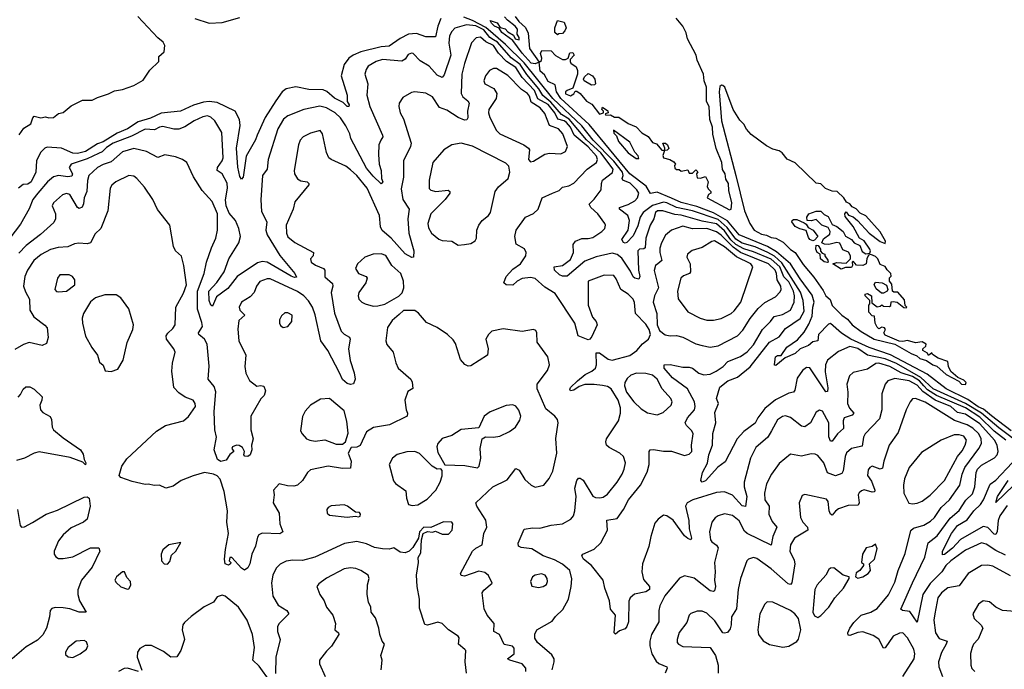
# Model space of a CAD drawing. Extents: x 1603745 to 1745082, y 385868 to 533966.
# Tile 509 of 646: x 1723374 to 1729507, y 476199 to 480245. Entities that reach past the tile are written whole.
import ezdxf

# ---------------------------------------------------------------- set-up
doc = ezdxf.new("R2010")
doc.units = 0

msp = doc.modelspace()

# ---------------------------------------------------------------- linework, layer by layer
at = {"layer": '0CON20XD'}
for points in [[(1727293.3, 476963.3), (1727254.1, 476855), (1727248.8, 476805), (1727258.9, 476758.9), (1727296.7, 476715), (1727296.7, 476695), (1727275, 476681.1), (1727204.1, 476665.9), (1727176.7, 476645), (1727167.7, 476622.3), (1727165.4, 476495), (1727155, 476466.2), (1727145, 476451.2), (1727111.1, 476438.9), (1727085, 476417.5), (1727077.5, 476425), (1727086.2, 476535), (1727055, 476572.5), (1727047.3, 476625), (1727018.1, 476705), (1727008, 476755), (1726935, 476845.6), (1726886, 476885), (1726876.2, 476905), (1726882.5, 476915), (1726953.3, 476946.7), (1726995, 476987.5), (1727035.4, 477065), (1727032.4, 477127.6), (1727095, 477137.5), (1727135.2, 477194.8), (1727165.8, 477255), (1727240.4, 477345), (1727283.6, 477426.4), (1727294.7, 477475), (1727294.4, 477555), (1727301.2, 477565), (1727321.7, 477568.3), (1727385, 477557.7), (1727435, 477557.5), (1727515, 477531.2), (1727545, 477538.8), (1727560, 477555), (1727559.4, 477595), (1727569.3, 477665), (1727560, 477685), (1727527.1, 477717.1), (1727518.5, 477735), (1727534.6, 477765), (1727577.1, 477815), (1727581.3, 477835), (1727577.4, 477865), (1727534.7, 477945), (1727440.8, 478015), (1727389.2, 478075), (1727389.2, 478095), (1727425, 478098.2), (1727505, 478080), (1727545, 478081.2), (1727565, 478074.6), (1727605, 478044), (1727635, 478033.5), (1727675, 478036.4), (1727712.7, 478055), (1727755.4, 478085), (1727785, 478115.4), (1727865, 478147.8), (1727905, 478175.9), (1727945, 478219.3), (1728001.1, 478315), (1728050.8, 478365), (1728073.1, 478396.9), (1728125, 478408.2), (1728175, 478435.5), (1728198.8, 478485), (1728200.9, 478525), (1728195.1, 478554.9), (1728165, 478613.1), (1728134.4, 478644.4), (1728109.6, 478705), (1728055, 478752.5), (1727945, 478799.1), (1727885, 478817.8), (1727835, 478844.5), (1727804.2, 478874.2), (1727765, 478930), (1727715, 478974.3), (1727625, 478989.8), (1727495, 479028), (1727455, 479031.2), (1727380, 479055), (1727346, 479054), (1727333.6, 479045), (1727324.4, 479005), (1727302.2, 478965), (1727275, 478884.4), (1727270.6, 478825), (1727262.4, 478817.6), (1727234.3, 478815.7), (1727224, 478805), (1727229.5, 478685), (1727237.8, 478645), (1727230.6, 478629.4), (1727205.8, 478635), (1727195, 478643.8), (1727179.6, 478679.6), (1727125, 478759.8), (1727095, 478782.6), (1727065, 478790), (1726965, 478768.7), (1726895, 478741.9), (1726785, 478647.5), (1726755, 478647.3), (1726735.6, 478655), (1726705.8, 478685), (1726704, 478705), (1726755, 478714.4), (1726805, 478752.2), (1726823.1, 478795), (1726821.4, 478845), (1726836.9, 478865), (1726875, 478882.9), (1726915, 478882.7), (1726945, 478888.5), (1727000.6, 478925), (1727018.6, 478945), (1727022.9, 478965), (1727018.9, 478975), (1726975.4, 479035), (1726932.3, 479075), (1726920.9, 479095), (1726953.1, 479126.9), (1726996.9, 479185), (1726997.5, 479225), (1727004.6, 479245), (1727066.8, 479293.2), (1727070.2, 479315), (1726994.6, 479415), (1726905, 479496.1), (1726795.8, 479625.8), (1726750.1, 479655), (1726682.2, 479732.2), (1726633.4, 479773.4), (1726608.9, 479815), (1726533.6, 479903.6), (1726490.8, 479965), (1726435, 480007.3), (1726349.4, 480105), (1726325, 480119.9), (1726303.6, 480133.6), (1726265, 480181.1), (1726215, 480207.5), (1726157.7, 480212.3), (1726085, 480193.1), (1726065, 480172.1), (1726052, 480145), (1726047.9, 480097.9), (1726060.2, 480025), (1726018.8, 479901.2), (1726005, 479885.6), (1725975, 479899.5), (1725925, 479954.6), (1725867.9, 479987.9), (1725825, 480034), (1725815, 480037.1), (1725795, 480028.8), (1725775, 479998.6), (1725755, 479987.3), (1725635, 479997.7), (1725594.8, 479985.2), (1725545, 479955.6), (1725531.8, 479935), (1725524.5, 479905), (1725543.1, 479845), (1725537.1, 479775), (1725554.2, 479705), (1725634.5, 479525), (1725635.4, 479515), (1725622.9, 479495), (1725610.9, 479465), (1725609.3, 479405), (1725612.5, 479345), (1725626.8, 479305), (1725626.9, 479255), (1725635.5, 479235), (1725625, 479223.5), (1725575, 479270.7), (1725535, 479321.2), (1725437.4, 479505), (1725431.2, 479535), (1725404.8, 479584.8), (1725372.8, 479632.8), (1725339.2, 479665), (1725285, 479695.9), (1725244, 479706), (1725144, 479686), (1725045, 479646.8), (1725018.2, 479625), (1724983.2, 479565), (1724921.8, 479375), (1724915.6, 479315), (1724886.2, 479275), (1724877.2, 479122.7), (1724880.8, 479050.8), (1724913.3, 478985), (1724908.4, 478935), (1724915.8, 478905), (1724995, 478776.4), (1725087.9, 478665), (1725097.9, 478642.1), (1725085, 478639.6), (1725065, 478646.8), (1724915, 478735.2), (1724885, 478738.3), (1724855, 478731.6), (1724728.9, 478645), (1724670.3, 478569.7), (1724600.8, 478519.2), (1724575, 478460), (1724565, 478466), (1724553.7, 478495), (1724553.4, 478555), (1724601.7, 478608.3), (1724646.9, 478675), (1724677.9, 478755), (1724739.4, 478855), (1724749.1, 478895), (1724738.3, 478945), (1724719.2, 478995), (1724679.4, 479039.4), (1724659.6, 479085), (1724657.2, 479122.8), (1724668.2, 479195), (1724666.2, 479226.2), (1724636.4, 479285), (1724603.5, 479305), (1724606.2, 479325), (1724634.6, 479365), (1724640.9, 479385), (1724632.4, 479542.4), (1724588.9, 479615), (1724565, 479638.5), (1724545, 479646), (1724515, 479640.8), (1724460.6, 479615), (1724403.2, 479576.8), (1724365, 479562.2), (1724335, 479562.3), (1724265, 479578.8), (1724245, 479575.8), (1724215, 479559.8), (1724155, 479562.7), (1724070.6, 479519.4), (1723957.1, 479475), (1723915, 479448), (1723888.2, 479421.8), (1723865, 479411.2), (1723795, 479379.1), (1723694.1, 479345.9), (1723683.5, 479325), (1723702.7, 479285), (1723699.6, 479270.4), (1723675, 479266.9), (1723615, 479274.2), (1723585, 479265.8), (1723546.8, 479235), (1723486.4, 479165), (1723456.8, 479125), (1723432.8, 479067.2), (1723379.6, 478970.4), (1723313.3, 478885)], [(1725996.6, 480253.4), (1725978.8, 480205), (1725965, 480137.5), (1725905, 480138), (1725845, 480159), (1725796, 480154), (1725745, 480128.7), (1725675, 480079.8), (1725625, 480075.7), (1725498.5, 480045), (1725450.7, 480025), (1725425, 480006.1), (1725396.2, 479965), (1725376.7, 479895), (1725413.8, 479775), (1725414, 479735), (1725426.5, 479715), (1725425, 479703.3), (1725415, 479703.8), (1725389.4, 479729.4), (1725335, 479756.8), (1725287.8, 479797.8), (1725265, 479808.7), (1725175, 479809.6), (1725095, 479827.5), (1725035, 479815.2), (1725009.7, 479795), (1724969.5, 479740.5), (1724903.9, 479636.1), (1724853.3, 479526.7), (1724843.7, 479496.4), (1724784.5, 479395), (1724766.3, 479263.7), (1724755, 479250.8), (1724745, 479267.5), (1724732.9, 479327.1), (1724725.2, 479445), (1724748, 479585), (1724742.6, 479622.6), (1724715.9, 479675.9), (1724605, 479729.1), (1724555.2, 479735.2), (1724518.4, 479731.6), (1724457.4, 479712.6), (1724375, 479674.7), (1724255, 479663.8), (1724189.3, 479630.7), (1724111.3, 479608.7), (1724046.7, 479565), (1723981.1, 479538.9), (1723895, 479484.5), (1723858.4, 479471.6), (1723783.5, 479425), (1723735, 479412.4), (1723704.6, 479414.6), (1723635, 479444.3), (1723545, 479450), (1723531.2, 479445), (1723502.9, 479417.1), (1723480, 479365), (1723474.4, 479295), (1723445, 479234.5), (1723425, 479221.4), (1723395, 479218.8), (1723366.7, 479195)], [(1723371.2, 479528.8), (1723400.7, 479569.3), (1723444.2, 479595.8), (1723455.6, 479634.4), (1723465, 479644), (1723505, 479633.3), (1723535, 479639.2), (1723556.4, 479633.6), (1723583.9, 479636.1), (1723615, 479661.2), (1723645, 479666.7), (1723695, 479708), (1723765, 479744.2), (1723825, 479744.2), (1723858.6, 479761.4), (1723927.6, 479782.4), (1723965, 479802.9), (1724015, 479810.5), (1724085, 479834.6), (1724142.7, 479867.3), (1724185, 479930.6), (1724241.2, 479985), (1724241.2, 480015), (1724273.8, 480045), (1724278, 480085), (1724268.8, 480105), (1724235, 480131.2), (1724110.8, 480265)], [(1724465, 480252), (1724555, 480223.1), (1724635, 480228), (1724745, 480258)], [(1729625, 477589), (1729472.1, 477702), (1729364.6, 477794.6), (1729265, 477855.2), (1729065, 477944.9), (1728986.7, 478016.7), (1728835, 478103.8), (1728765, 478132.6), (1728655, 478154.6), (1728595, 478197.2), (1728545, 478209.2), (1728475, 478178.8), (1728405.2, 478124.8), (1728392.5, 478095), (1728392.4, 478052.4), (1728407.2, 477952.8), (1728405, 477930), (1728395, 477927.8), (1728295, 478076.9), (1728275, 478078.9), (1728249.4, 478060.6), (1728217.1, 478012.9), (1728202.3, 477937.7), (1728195, 477925.7), (1728165, 477918.3), (1728082.4, 477877.6), (1728016.5, 477823.5), (1727971.4, 477765), (1727955, 477732), (1727885, 477680), (1727843.9, 477635), (1727769.2, 477490.8), (1727722.3, 477457.7), (1727645, 477372.5), (1727624.3, 477364.3), (1727616.7, 477375), (1727626.8, 477425), (1727657.6, 477482.4), (1727666.2, 477535), (1727690.2, 477595), (1727692.7, 477667.3), (1727709.4, 477735), (1727705, 477797.5), (1727726, 477855), (1727714, 477885), (1727735, 477956.7), (1727785, 477995.9), (1727845, 478019.3), (1727925, 478082.1), (1728045, 478235.8), (1728105, 478270.2), (1728145, 478322.3), (1728235, 478384.3), (1728260.2, 478429.8), (1728253.7, 478495), (1728237.7, 478547.7), (1728120.9, 478730.9), (1728075, 478772.9), (1728035, 478794.8), (1727955, 478831), (1727875, 478852.5), (1727835, 478877.5), (1727780.8, 478950.8), (1727725, 479000.3), (1727565.4, 479055), (1727465.5, 479075.5), (1727405.7, 479105), (1727385, 479108.1), (1727315, 479087.4), (1727258.6, 479045), (1727239.4, 479015), (1727225, 478960), (1727195, 478898.8), (1727155, 478858.2), (1727145, 478852.9), (1727135, 478856.9), (1727125.6, 478875), (1727165.2, 478934.8), (1727172.3, 478995), (1727162, 479025), (1727110.9, 479065), (1727111.1, 479075), (1727165, 479093.5), (1727205, 479116.8), (1727222.8, 479135), (1727231.7, 479165), (1727219, 479185), (1727176.2, 479226.2), (1727131.5, 479245), (1727126.7, 479255), (1727133.8, 479275), (1727128.7, 479295), (1727075, 479363.3), (1726945.7, 479495), (1726875, 479582.9), (1726694.9, 479755), (1726517, 479977), (1726400.5, 480090.5), (1726277.3, 480197.3), (1726195, 480240.8), (1726140.3, 480260.3)], [(1729549.4, 477685), (1729427.7, 477777.7), (1729378.6, 477818.6), (1729345, 477833.5), (1729279.2, 477879.2), (1729145, 477946.1), (1729026.1, 478036.1), (1728798.4, 478158.4), (1728665, 478204.1), (1728551, 478255), (1728493.1, 478293.1), (1728425, 478352.9), (1728411.2, 478348.8), (1728350.8, 478285), (1728345, 478243.8), (1728315, 478239.2), (1728287.1, 478215), (1728235, 478194.4), (1728205, 478165.6), (1728141.9, 478138.1), (1728085, 478091.9), (1728075, 478092.5), (1728075, 478097.5), (1728081.4, 478145), (1728095, 478154), (1728116.4, 478153.6), (1728152.2, 478205), (1728219.7, 478250.2), (1728260.4, 478299.6), (1728290.6, 478349.4), (1728311.3, 478398.7), (1728315.4, 478455), (1728323.8, 478485), (1728309.7, 478529.7), (1728235, 478630.8), (1728174.9, 478724.9), (1728089.2, 478799.2), (1728032.6, 478832.6), (1727855.3, 478905), (1727782.1, 478992.1), (1727695, 479042.7), (1727591.9, 479081.9), (1727495, 479107.1), (1727433.9, 479133.9), (1727345, 479170.8), (1727302.8, 479162.8), (1727277.1, 479207.1), (1727175, 479284), (1726921.2, 479591.2), (1726744.5, 479755), (1726718.4, 479795), (1726709.5, 479839.5), (1726665, 479859.2), (1726642.2, 479902.2), (1726615.8, 479925), (1726610, 479980), (1726585, 479969.6), (1726560.3, 479975), (1726505, 480035.8), (1726446.4, 480116.4), (1726377.1, 480165), (1726361.7, 480191.7), (1726331.4, 480205), (1726313.8, 480223.8), (1726305, 480240), (1726347.5, 480225), (1726366.4, 480196.4), (1726397.7, 480187.7), (1726415, 480168.8), (1726449.3, 480149.3), (1726460, 480125), (1726485, 480120), (1726486, 480135), (1726472.5, 480155), (1726474, 480185), (1726460, 480205), (1726412.2, 480242.2), (1726395, 480263.3)], [(1726461.4, 480265), (1726483.7, 480233.7), (1726525.4, 480195.4), (1726540.9, 480160.9), (1726549.2, 480065), (1726610, 479980), (1726625, 479990), (1726627.5, 480005), (1726617.5, 480035), (1726627.5, 480052.5), (1726685, 480050), (1726711.7, 480021.7), (1726755, 479996.7), (1726775, 479996.7), (1726790, 480005), (1726800.5, 480039.5), (1726820.7, 480040.7), (1726828.8, 480025), (1726803, 479997), (1726802.5, 479985), (1726806.7, 479975), (1726841.4, 479951.4), (1726848.9, 479928.9), (1726848.1, 479905), (1726820.7, 479819.3), (1726783.8, 479805), (1726774.4, 479795), (1726775, 479784.2), (1726805, 479770), (1726826.4, 479783.6), (1726835, 479800), (1726845, 479800), (1726865.9, 479785.9), (1726905, 479737.5), (1726938.3, 479718.3), (1726985, 479657.5), (1727010, 479665), (1727010, 479675), (1727000, 479685), (1727005, 479700), (1727037, 479677), (1727040, 479665), (1727021.7, 479658.3), (1727025, 479650), (1727055, 479652.5), (1727078.3, 479638.3), (1727107, 479637), (1727165, 479597.5), (1727215, 479577.5), (1727249.5, 479539.5), (1727288.3, 479518.3), (1727315, 479480), (1727341.7, 479471.7), (1727375, 479432.5), (1727390, 479430), (1727392.5, 479445), (1727380, 479475), (1727397.5, 479475), (1727410, 479465), (1727417.5, 479442.5), (1727407, 479433), (1727390, 479430), (1727381.2, 479398.8), (1727384.1, 479384.1), (1727424.2, 479374.2), (1727449.3, 479359.3), (1727460, 479345), (1727453.6, 479336.4), (1727455, 479320), (1727465, 479312.5), (1727481.7, 479311.7), (1727495, 479302.5), (1727535, 479310), (1727545, 479290), (1727565, 479290), (1727585, 479310), (1727597.5, 479297.5), (1727590, 479285), (1727595, 479260), (1727615, 479257.5), (1727645, 479267.5), (1727662.5, 479235), (1727656.2, 479205), (1727661.7, 479191.7), (1727680, 479175), (1727680, 479165), (1727663.8, 479156.2), (1727656.7, 479135), (1727795, 479060), (1727805.3, 479064.7), (1727809.7, 479105), (1727791.9, 479181.9), (1727789.3, 479225), (1727772.1, 479252.1), (1727768.4, 479285), (1727752.9, 479312.9), (1727747.3, 479355), (1727713.3, 479443.3), (1727692.5, 479532.5), (1727690.3, 479575), (1727672.9, 479622.9), (1727668.2, 479705), (1727652.1, 479735), (1727652.2, 479825), (1727637.9, 479865), (1727633.3, 479905), (1727593.2, 479993.2), (1727587.1, 480025), (1727534.3, 480125), (1727525, 480163.3), (1727504.4, 480205), (1727463.1, 480255)], [(1726725, 480150), (1726707.5, 480165), (1726706.7, 480175), (1726706.7, 480195), (1726725, 480240), (1726765, 480230), (1726777.5, 480195), (1726770, 480175), (1726755, 480160), (1726733, 480157), (1726725, 480150)], [(1727005, 477966.5), (1726953.4, 477973.4), (1726895, 477972.4), (1726859.9, 477960.1), (1726825, 477937.1), (1726805, 477934), (1726801.2, 477941.2), (1726806, 477955), (1726848.2, 477995), (1726897.3, 478035), (1726938.1, 478055), (1726960.6, 478075), (1726966.7, 478095), (1726965, 478170), (1726985, 478170), (1727040.7, 478130.7), (1727065, 478124.4), (1727175, 478153.3), (1727218.6, 478185), (1727254.1, 478225.9), (1727292, 478255), (1727304, 478285), (1727295.6, 478315.6), (1727275, 478348), (1727210, 478415), (1727204.5, 478484.5), (1727194.6, 478504.6), (1727164.4, 478535), (1727119.5, 478565), (1727090.6, 478630.6), (1727075, 478650.8), (1727014.1, 478654.1), (1726915, 478616), (1726916.1, 478466.1), (1726942.8, 478392.7), (1726965.8, 478365), (1726970.8, 478345), (1726938.5, 478271.5), (1726925.9, 478254.1), (1726915, 478250), (1726853.8, 478275), (1726831.1, 478355), (1726708.6, 478538.6), (1726645, 478579.2), (1726585, 478633.2), (1726555, 478638.4), (1726505, 478632.3), (1726472.9, 478617.1), (1726445, 478592.5), (1726403.4, 478593.4), (1726390.8, 478605), (1726403.6, 478645), (1726445, 478690.4), (1726494.5, 478725), (1726527.8, 478775), (1726528.1, 478795), (1726517.7, 478817.7), (1726466.2, 478846.2), (1726457.5, 478895), (1726465.8, 478934.2), (1726525, 479015.8), (1726575, 479037.1), (1726602.9, 479065), (1726628.8, 479135), (1726692.5, 479165), (1726735, 479181.9), (1726755, 479201.5), (1726795, 479210.4), (1726825, 479226.2), (1726909.2, 479315), (1726966.5, 479355), (1726974, 479375), (1726967.5, 479395), (1726915, 479452.2), (1726828.7, 479525), (1726804.9, 479575), (1726779.5, 479605), (1726765, 479615.4), (1726725.3, 479625.3), (1726706.9, 479665), (1726665, 479716.4), (1726601.4, 479751.4), (1726581.6, 479805), (1726504.4, 479885), (1726465, 479947.7), (1726406, 479985), (1726357, 480037), (1726325, 480083.9), (1726277.4, 480107.4), (1726245, 480136.6), (1726217.9, 480132.1), (1726188.2, 480101.8), (1726145, 479971.2), (1726128.9, 479905), (1726124.7, 479785), (1726134.5, 479765), (1726165, 479740.5), (1726173.1, 479725), (1726164, 479675), (1726166.2, 479633.8), (1726159.4, 479620.6), (1726145, 479618.5), (1726104.8, 479634.8), (1726035, 479682.3), (1725988.8, 479698.8), (1725945, 479763.5), (1725905, 479788.1), (1725835, 479795.4), (1725815, 479790.9), (1725760.6, 479759.4), (1725737.5, 479725), (1725735.7, 479705), (1725744.4, 479665), (1725765, 479626.7), (1725811.8, 479475), (1725809.2, 479455), (1725764, 479366), (1725764.7, 479265), (1725749.5, 479190.5), (1725760, 479125), (1725800, 479065), (1725792.2, 479005), (1725798.2, 478915), (1725829.4, 478805), (1725826.7, 478765), (1725816.2, 478763.8), (1725775, 478785.6), (1725687.4, 478885), (1725632.9, 478932.9), (1725621.8, 478955), (1725615, 479025.8), (1725538, 479195), (1725475, 479274.7), (1725435, 479310), (1725405, 479331.8), (1725313.6, 479373.6), (1725300, 479385), (1725285, 479417.5), (1725260.6, 479535), (1725245.4, 479555.4), (1725185, 479537.9), (1725140.8, 479515), (1725121.1, 479495), (1725110.4, 479465), (1725084.7, 479305.3), (1725086.1, 479285), (1725105, 479252.9), (1725125, 479241.1), (1725164.6, 479234.6), (1725174.4, 479225), (1725174.4, 479215.6), (1725088.9, 479111.1), (1725077.8, 479065), (1725034.6, 478965), (1725036.2, 478915), (1725045, 478893.5), (1725087.3, 478857.3), (1725204.4, 478795), (1725202.2, 478775), (1725185.8, 478755), (1725189.2, 478735), (1725216, 478716), (1725267.5, 478695), (1725274.5, 478684.5), (1725275, 478644), (1725321.7, 478601.7), (1725324.1, 478585), (1725314.2, 478545), (1725335, 478416.2), (1725375.8, 478305.8), (1725395, 478285.5), (1725427.6, 478267.6), (1725433.6, 478255), (1725421.8, 478195), (1725433.2, 478123.2), (1725457.1, 478045), (1725463.1, 478005), (1725453.4, 477976.6), (1725435, 477972.2), (1725415, 477978.8), (1725384.5, 478004.5), (1725365.6, 478045.6), (1725293.3, 478185), (1725249.3, 478245), (1725215, 478406.7), (1725198.4, 478455), (1725173.4, 478493.4), (1725145, 478525.2), (1725105, 478551.5), (1724935, 478630), (1724915, 478630.9), (1724869.4, 478615), (1724850, 478585), (1724835.7, 478545), (1724810.5, 478519.5), (1724755, 478485.5), (1724740.8, 478455), (1724745.7, 478435), (1724777.1, 478405), (1724739.1, 478370.9), (1724732.7, 478317.3), (1724739.6, 478245), (1724783.6, 478155), (1724776.1, 478085), (1724782.6, 478042.6), (1724805, 477998.6), (1724851.7, 477961.7), (1724875, 477966.2), (1724895, 477962.5), (1724905.8, 477934.2), (1724896.2, 477905), (1724876.4, 477883.6), (1724814, 477775), (1724815, 477690), (1724828.6, 477635), (1724818, 477595), (1724820, 477565), (1724809.2, 477535), (1724796.3, 477523.7), (1724775.7, 477525.7), (1724770, 477535), (1724774.3, 477555), (1724761.2, 477581.2), (1724742.3, 477592.3), (1724725, 477594.2), (1724700, 477585), (1724696.2, 477575), (1724708.8, 477555), (1724683, 477537), (1724659.5, 477500.5), (1724627.4, 477492.6), (1724606.7, 477505), (1724586.1, 477566.1), (1724599.5, 477645), (1724590.6, 477690.6), (1724585.6, 477805), (1724596.4, 477926.4), (1724585, 477959.4), (1724547.5, 478005), (1724553.7, 478086.4), (1724541.2, 478225), (1724525.2, 478255.2), (1724489.1, 478285), (1724487.5, 478295), (1724512.2, 478335), (1724509, 478359), (1724481.7, 478441.7), (1724482.5, 478555), (1724523.1, 478665), (1724538, 478735), (1724568.8, 478825), (1724596.4, 478883.6), (1724606.5, 478935), (1724606.7, 479035), (1724572.7, 479112.7), (1724510.7, 479180.7), (1724457, 479267), (1724414.5, 479354.5), (1724388.8, 479375), (1724345, 479391.5), (1724277.6, 479402.4), (1724235, 479387.5), (1724165, 479424.6), (1724085, 479443.1), (1724015, 479422.6), (1723945, 479360.6), (1723895, 479342.5), (1723859.2, 479325), (1723805.4, 479275), (1723797.2, 479242.8), (1723793.1, 479175), (1723775.3, 479135), (1723771.6, 479098.4), (1723762.6, 479077.4), (1723745, 479070), (1723735, 479075.7), (1723686, 479156), (1723665, 479161.8), (1723641.9, 479155), (1723585.8, 479105), (1723575.8, 479085), (1723597.1, 479035), (1723596.7, 479005), (1723587.6, 478982.4), (1723503.3, 478906.7), (1723415, 478838.8), (1723368.2, 478791.8)], [(1726555, 479360), (1726575, 479364.4), (1726645, 479408.1), (1726675, 479414.4), (1726745, 479409.2), (1726775, 479423.8), (1726786.7, 479455), (1726757.6, 479535), (1726730, 479565), (1726674.7, 479585), (1726645, 479661.5), (1726616.3, 479695), (1726560.4, 479730.4), (1726548.9, 479768.9), (1726536.9, 479785), (1726500.1, 479810.1), (1726415, 479897.9), (1726345, 479941.1), (1726325, 479941.2), (1726301.5, 479928.5), (1726275.5, 479895), (1726264.4, 479865), (1726272.5, 479845), (1726327.3, 479817.3), (1726345.5, 479785), (1726341.5, 479755), (1726296.7, 479685), (1726294.5, 479665), (1726302.7, 479635), (1726345, 479555.6), (1726364.5, 479535), (1726513.8, 479465), (1726543.8, 479445), (1726549.2, 479435), (1726544.5, 479374.5), (1726555, 479360)], [(1726935, 479837.5), (1726890, 479865), (1726886.7, 479875), (1726891.7, 479888.3), (1726915, 479910), (1726942.5, 479895), (1726956.7, 479875), (1726960, 479845), (1726955, 479840), (1726935, 479837.5)], [(1729265, 477973.3), (1729270, 477985), (1729255, 478000), (1729217, 478017), (1729174.2, 478054.2), (1729160, 478085), (1729155, 478116.7), (1729095, 478137.5), (1729060, 478160), (1729055, 478170), (1729035, 478152.5), (1729028.3, 478168.3), (1729000, 478185), (1729000, 478195), (1729018.3, 478211.7), (1729020, 478225), (1728995, 478237.5), (1728955, 478233.3), (1728905, 478246.7), (1728875, 478240), (1728852.9, 478242.9), (1728765, 478280), (1728757.5, 478295), (1728767.5, 478315), (1728760, 478325), (1728745, 478330), (1728725, 478320), (1728715, 478330), (1728703.3, 478355), (1728698.3, 478398.3), (1728685, 478400), (1728663.6, 478423.6), (1728663.3, 478466.7), (1728670, 478475), (1728670, 478495), (1728640, 478525), (1728640, 478535), (1728655, 478540), (1728680, 478525), (1728681.7, 478481.7), (1728715, 478457.5), (1728735, 478460), (1728745, 478470), (1728755, 478460), (1728791.7, 478458.3), (1728800, 478465), (1728801.7, 478488.3), (1728815, 478490), (1728840, 478485), (1728881.7, 478451.7), (1728895, 478450), (1728900, 478455), (1728890, 478465), (1728885, 478500), (1728845, 478547.5), (1728818.3, 478548.3), (1728810, 478555), (1728807, 478597), (1728793, 478617), (1728793, 478637), (1728801.7, 478648.3), (1728800, 478665), (1728776.7, 478686.7), (1728765, 478707.5), (1728735, 478720), (1728718.8, 478755), (1728705, 478770), (1728675, 478782.5), (1728661.7, 478778.3), (1728650, 478755), (1728645.9, 478724.1), (1728626.9, 478713.1), (1728586.2, 478716.2), (1728565, 478740), (1728560, 478735), (1728562.5, 478715), (1728555, 478702.5), (1728518.3, 478701.7), (1728490.7, 478690.7), (1728440, 478725), (1728465, 478732.5), (1728521.7, 478728.3), (1728535, 478740), (1728550, 478755), (1728550, 478775), (1728536.4, 478796.4), (1728502.3, 478812.3), (1728483.3, 478853.3), (1728465, 478856.7), (1728414, 478844), (1728386.7, 478846.7), (1728370, 478855), (1728380.7, 478879.3), (1728420, 478910), (1728422.5, 478925), (1728410, 478950), (1728370, 478965), (1728335, 479000), (1728305, 478991.2), (1728280, 478995), (1728277.5, 479015), (1728290, 479035), (1728335, 479052.5), (1728365, 479052.5), (1728385, 479032.5), (1728409.3, 479019.3), (1728435, 478970), (1728465, 478957.5), (1728502.5, 478925), (1728517, 478897), (1728556.4, 478876.4), (1728572.5, 478855), (1728608.3, 478838.3), (1728621.9, 478801.9), (1728645, 478786.7), (1728670, 478790), (1728673.3, 478805), (1728668.8, 478815), (1728635, 478866.7), (1728604.2, 478884.2), (1728566.7, 478956.7), (1728515, 479020), (1728513.6, 479036.4), (1728521.7, 479048.3), (1728537, 479027), (1728565, 479016.7), (1728592.5, 478995), (1728666.1, 478916.1), (1728735, 478862.5), (1728765, 478850), (1728767.5, 478865), (1728735, 478923.3), (1728645, 479024.2), (1728609.5, 479039.5), (1728585, 479066.9), (1728559.8, 479079.8), (1728545, 479097.5), (1728525, 479108.6), (1728508, 479135), (1728465.5, 479175), (1728435, 479177.7), (1728393.1, 479193.1), (1728365, 479222), (1728335, 479226.9), (1728205, 479353.8), (1728155, 479377.3), (1728123.5, 479415), (1728105, 479428.1), (1728065, 479438.3), (1728025, 479459.7), (1727930.2, 479530.2), (1727902.2, 479562.2), (1727885, 479593.6), (1727859.1, 479619.1), (1727817.9, 479685), (1727767.3, 479825), (1727755, 479835.6), (1727745, 479836.7), (1727735, 479828), (1727731.1, 479795), (1727745.9, 479615), (1727835, 479274.4), (1727888.6, 479055), (1727921.8, 478975), (1727950, 478935), (1727995, 478909.4), (1728025, 478903.5), (1728055, 478887.6), (1728085, 478883.4), (1728130.1, 478860.1), (1728175, 478814.6), (1728204.7, 478794.7), (1728255, 478720), (1728321.2, 478641.2), (1728379, 478559), (1728395, 478525.5), (1728422.1, 478502.1), (1728434.1, 478465), (1728495.6, 478405), (1728530.2, 478380.2), (1728558.6, 478345), (1728615, 478302.5), (1728697.5, 478255), (1728825, 478223.1), (1728926.2, 478165), (1728961.8, 478151.8), (1728980.8, 478135), (1729022.8, 478122.8), (1729061.2, 478095), (1729087.3, 478087.3), (1729145, 478035.6), (1729223.1, 477993.1), (1729241.2, 477975), (1729265, 477973.3)], [(1727230, 479380), (1727227, 479397), (1727205, 479420), (1727175, 479482.5), (1727073, 479557), (1727075, 479537.5), (1727090.7, 479520.7), (1727105, 479486.7), (1727164, 479415), (1727215, 479380), (1727225, 479380), (1727230, 479380)], [(1726105, 478841.2), (1726145, 478844.2), (1726185, 478850), (1726212.3, 478867.7), (1726219.2, 478885), (1726222.2, 478935), (1726234.5, 478965), (1726255, 478994.3), (1726294.3, 479025), (1726306.7, 479043.3), (1726335.5, 479175), (1726356.1, 479203.9), (1726417.5, 479255), (1726426.9, 479295), (1726421.7, 479331.7), (1726402.1, 479352.1), (1726195, 479457.3), (1726125, 479475.5), (1726065, 479465.6), (1726016.2, 479433.8), (1725948.2, 479355), (1725923.9, 479245), (1725925, 479193.8), (1725935, 479183.1), (1725965.9, 479175.9), (1726043.5, 479183.5), (1726053.6, 479175), (1726054, 479165), (1726024.8, 479125), (1725934.7, 479035), (1725917.3, 478975), (1725920.6, 478949.4), (1725939.4, 478915), (1725985, 478877.1), (1726005, 478870), (1726065.8, 478865.8), (1726105, 478841.2)], [(1726526.2, 476185), (1726526.4, 476205), (1726505, 476232.7), (1726426.7, 476255), (1726413.3, 476265), (1726455.2, 476294.8), (1726455, 476330), (1726442.9, 476342.9), (1726392.9, 476352.9), (1726362.2, 476415), (1726327.8, 476435), (1726329.6, 476485), (1726286.2, 476535), (1726267.8, 476575), (1726254, 476675), (1726265, 476691.2), (1726317.5, 476735), (1726295, 476783.3), (1726271.1, 476801.1), (1726235, 476809.5), (1726145, 476778.9), (1726123.3, 476783.3), (1726119.2, 476795), (1726195.3, 476934.7), (1726215, 476953.3), (1726255.6, 476975), (1726265.5, 477045), (1726284.5, 477085), (1726278.2, 477128.2), (1726222.2, 477215), (1726215, 477236.7), (1726320.6, 477335), (1726411.1, 477378.9), (1726465, 477450), (1726485, 477438.8), (1726520.7, 477380.7), (1726560, 477345), (1726585, 477334.3), (1726638, 477345), (1726671.9, 477388.1), (1726695, 477433.3), (1726720, 477545), (1726714.6, 477635.4), (1726729.2, 477735), (1726724.3, 477755), (1726708, 477775), (1726650.8, 477820.8), (1726597.1, 477945), (1726598.5, 477975), (1726660.9, 478059.1), (1726674, 478095), (1726664, 478145), (1726597, 478237), (1726596.2, 478295), (1726588.8, 478308.8), (1726575, 478315.8), (1726505, 478303.3), (1726385, 478320), (1726315.8, 478304.2), (1726294, 478285), (1726277.5, 478255), (1726292, 478195), (1726288, 478155), (1726185, 478090), (1726167, 478087), (1726147, 478097), (1726119.5, 478129.5), (1726088.3, 478228.3), (1726075, 478251.4), (1726040, 478285), (1725975, 478327.8), (1725908.9, 478358.9), (1725857.6, 478417.6), (1725835, 478433.1), (1725765.7, 478434.3), (1725738.3, 478408.3), (1725695, 478371.4), (1725665, 478328), (1725655.7, 478245), (1725661.7, 478221.7), (1725700, 478175), (1725716.8, 478106.8), (1725730.8, 478075), (1725810.8, 478005), (1725817.9, 477987.9), (1725822.5, 477947.5), (1725791.2, 477928.8), (1725773.3, 477875), (1725782, 477815), (1725790.8, 477795), (1725788.8, 477775), (1725677.7, 477722.3), (1725577.5, 477705), (1725535, 477677.5), (1725495, 477593.8), (1725475, 477583.3), (1725440, 477580), (1725420, 477545), (1725440, 477495), (1725435, 477452.5), (1725385, 477449.1), (1725295, 477464.6), (1725185, 477440.4), (1725166.4, 477425), (1725135, 477374.4), (1725105, 477345.7), (1725080.9, 477339.1), (1725042.6, 477342.6), (1724990, 477355), (1724954.3, 477315), (1724959.4, 477285), (1724952.9, 477235), (1724990.8, 477170.8), (1724994.5, 477104.5), (1725014, 477055), (1724995, 477043.3), (1724885, 477046.5), (1724863.5, 477036.5), (1724855, 477022.5), (1724843.6, 476965), (1724819.7, 476915), (1724808.6, 476855), (1724795, 476831.2), (1724775, 476816), (1724755, 476829.2), (1724695, 476896), (1724683.3, 476895), (1724680, 476875), (1724690, 476865), (1724687.5, 476855), (1724675, 476847.5), (1724653.3, 476855), (1724650, 476885), (1724656.5, 476945), (1724675.4, 477044.6), (1724665.3, 477115), (1724667.8, 477185), (1724647.1, 477307.1), (1724623, 477383), (1724605, 477403.6), (1724581.4, 477415), (1724525, 477424.7), (1724455, 477403.1), (1724380.8, 477375), (1724329.8, 477340.2), (1724285, 477327.5), (1724245, 477346.2), (1724215, 477343.3), (1724175, 477352.5), (1724155, 477350.8), (1724075, 477368.6), (1724004.1, 477394.1), (1723993.8, 477405), (1724010.6, 477465), (1724041.2, 477508.8), (1724227.1, 477682.9), (1724283.1, 477716.9), (1724395, 477746.9), (1724425, 477774.2), (1724468.6, 477835), (1724467.5, 477855), (1724455.8, 477875), (1724404.6, 477894.6), (1724365, 477920.6), (1724334.4, 477955), (1724322.5, 478055), (1724325.8, 478105), (1724342, 478175), (1724334.2, 478195), (1724288.9, 478255), (1724286.5, 478275), (1724297.1, 478292.9), (1724329.1, 478320.9), (1724343.6, 478345), (1724346.6, 478455), (1724395, 478540.8), (1724412.8, 478592.8), (1724396.9, 478715), (1724382.4, 478772.4), (1724345.7, 478805.7), (1724333, 478833), (1724310, 478965), (1724233.1, 479063.1), (1724204.3, 479125), (1724151.7, 479201.7), (1724104.3, 479255), (1724085, 479269.5), (1724055, 479274.4), (1723974, 479235), (1723948.6, 479215), (1723936.9, 479195), (1723923.3, 479055), (1723879.5, 478945), (1723845, 478911.9), (1723816.2, 478855), (1723795, 478848.9), (1723742.4, 478852.4), (1723715, 478847.9), (1723675, 478830.8), (1723614.3, 478825.7), (1723566.1, 478813.9), (1723507.8, 478782.2), (1723463.1, 478745), (1723423.9, 478685), (1723406.9, 478645), (1723398.8, 478585), (1723409.9, 478549.9), (1723436.2, 478505), (1723437.9, 478435), (1723462.2, 478395), (1723531.5, 478341.5), (1723544.4, 478325), (1723551.2, 478265), (1723541.8, 478228.2), (1723515, 478216.5), (1723433.8, 478233.8), (1723397.9, 478222.1), (1723345, 478190.8)], [(1728315, 478867.5), (1728296.7, 478876.7), (1728287.5, 478887.5), (1728273, 478933), (1728232.7, 478942.7), (1728205, 478956.7), (1728183.3, 478985), (1728186.7, 478995), (1728195, 479001.2), (1728215, 479000), (1728260, 478980), (1728272, 478972), (1728285, 478950), (1728317.5, 478935), (1728346.7, 478895), (1728325, 478872.5), (1728315, 478867.5)], [(1727675.5, 478205.5), (1727725, 478213.8), (1727845.5, 478275), (1727878.9, 478311.1), (1727925, 478383.8), (1727975, 478446.2), (1728015, 478483.9), (1728081.6, 478518.4), (1728110.9, 478549.1), (1728117.3, 478565), (1728115.8, 478585), (1728091.7, 478625), (1728089.1, 478665), (1728080, 478685), (1728037.9, 478725), (1727865, 478794.9), (1727818.4, 478828.4), (1727743.5, 478903.5), (1727715, 478922.7), (1727655, 478944.9), (1727565, 478941.9), (1727505, 478958.8), (1727435, 478934.5), (1727397.6, 478902.4), (1727372.3, 478855), (1727362.4, 478822.4), (1727361.2, 478795), (1727373.8, 478745), (1727348.6, 478725), (1727335, 478714.2), (1727326.8, 478683.2), (1727352.9, 478575), (1727328.6, 478525), (1727319.3, 478485), (1727343.9, 478415), (1727344.4, 478344.4), (1727359.4, 478309.4), (1727395, 478281.1), (1727425, 478275.4), (1727465, 478277.3), (1727505, 478268.2), (1727585, 478226.9), (1727625, 478215.6), (1727675.5, 478205.5)], [(1727655, 478372.7), (1727695, 478374.5), (1727742.9, 478382.9), (1727805, 478414.6), (1727825, 478431.5), (1727866.1, 478485), (1727940.5, 478705), (1727927.9, 478725), (1727838.9, 478768.9), (1727765, 478831), (1727702.9, 478867.1), (1727685, 478862.9), (1727625, 478826.4), (1727562.4, 478807.6), (1727533.6, 478785), (1727530, 478765), (1727551.1, 478725), (1727552.1, 478675), (1727545.9, 478664.1), (1727509.6, 478650.4), (1727492.9, 478635), (1727470.8, 478555), (1727476.2, 478506.2), (1727535, 478425.8), (1727613.3, 478385), (1727655, 478372.7)], [(1728405, 478732.5), (1728385, 478736.7), (1728362.5, 478755), (1728360, 478785), (1728342.5, 478795), (1728332.5, 478815), (1728335, 478840), (1728348.3, 478838.3), (1728362.5, 478815), (1728362.5, 478802.5), (1728371.7, 478791.7), (1728390, 478785), (1728390, 478775), (1728407, 478747), (1728410, 478735), (1728405, 478732.5)], [(1725575, 478460.6), (1725605, 478463.3), (1725647.8, 478472.2), (1725735, 478522), (1725756.6, 478543.4), (1725767.5, 478575), (1725765, 478616.7), (1725747.9, 478665), (1725691.4, 478715), (1725655, 478775.7), (1725625, 478786.7), (1725575, 478784.4), (1725525, 478765.5), (1725479.2, 478725), (1725465.8, 478695), (1725484, 478665), (1725532.5, 478645), (1725538.8, 478635), (1725530, 478605), (1725486.7, 478545), (1725481.9, 478525), (1725487.1, 478505), (1725505, 478485.8), (1725525.6, 478475.6), (1725575, 478460.6)], [(1723615, 478549.2), (1723665, 478554.4), (1723717.3, 478592.7), (1723717.5, 478625), (1723703.3, 478645), (1723682.5, 478655), (1723625, 478656.7), (1723610, 478635), (1723594.2, 478564.2), (1723602.7, 478552.7), (1723615, 478549.2)], [(1728741.7, 478541.7), (1728709.3, 478569.3), (1728697.5, 478595), (1728705, 478610), (1728745.8, 478605.8), (1728772.5, 478592.5), (1728782.5, 478565), (1728776.7, 478553.3), (1728755, 478542.5), (1728741.7, 478541.7)], [(1723945, 478053.8), (1723985, 478068.8), (1724018, 478125), (1724042.9, 478235), (1724079.1, 478315), (1724082.5, 478345), (1724054.7, 478444.7), (1724005, 478512.2), (1723975, 478530.5), (1723905, 478530.8), (1723846.6, 478513.4), (1723815, 478488), (1723771.5, 478415), (1723763.9, 478385), (1723764.6, 478354.6), (1723784.5, 478274.5), (1723823.4, 478203.4), (1723858.8, 478155), (1723871.7, 478111.7), (1723895, 478092.5), (1723907, 478057), (1723945, 478053.8)], [(1725015, 478328), (1725045, 478334), (1725068.8, 478365), (1725072.5, 478405), (1725045, 478420), (1725025, 478419.2), (1725005, 478400), (1724992.5, 478375), (1724992, 478355), (1724999.7, 478339.7), (1725015, 478328)], [(1729516.8, 477625), (1729445, 477681.7), (1729355, 477768.3), (1729265, 477826.4), (1729085, 477903.8), (1729028.7, 477938.7), (1729006.5, 477965), (1728978.2, 477995), (1728935, 478023.4), (1728865.6, 478045.6), (1728795, 478085.9), (1728725, 478104.9), (1728707.2, 478102.8), (1728655, 478069.1), (1728565, 478046.9), (1728543.9, 478026.1), (1728526.9, 477975), (1728532.5, 477925), (1728530.4, 477855), (1728543.1, 477825), (1728570, 477795), (1728558.8, 477781.2), (1728510.5, 477765), (1728504.2, 477745.8), (1728505, 477698.6), (1728467.7, 477665), (1728435, 477619.2), (1728425, 477620), (1728415, 477646.2), (1728414.2, 477735), (1728375, 477806), (1728356.4, 477813.6), (1728335, 477800), (1728299.1, 477735), (1728265, 477710), (1728245, 477712.9), (1728175, 477767.5), (1728145, 477778.1), (1728125, 477772.9), (1728095, 477752.9), (1728056.2, 477685), (1728035, 477644.4), (1727958.9, 477581.1), (1727925.3, 477514.7), (1727886.9, 477365), (1727887.2, 477335), (1727903.4, 477275), (1727896.1, 477213.9), (1727875, 477217.5), (1727815, 477284.1), (1727765, 477304), (1727715, 477299.2), (1727567.8, 477255), (1727531.1, 477235), (1727522.4, 477215), (1727542.4, 477125), (1727543.7, 477073.7), (1727559.1, 477015), (1727555, 477006), (1727535, 477012.9), (1727515, 477030.8), (1727445, 477128.6), (1727405, 477155.5), (1727385, 477158.8), (1727350.5, 477135), (1727330.9, 477109.1), (1727304.6, 477025), (1727293.3, 476963.3)], [(1727345, 477784.5), (1727381.5, 477798.5), (1727432.5, 477845), (1727438.1, 477865), (1727429.4, 477885), (1727376.7, 477946.7), (1727344.1, 478005), (1727315, 478031.4), (1727275, 478041.4), (1727217, 478043), (1727180.1, 478029.9), (1727158.9, 478011.1), (1727143.3, 477985), (1727141.9, 477965), (1727154.6, 477924.6), (1727199.5, 477865), (1727245, 477821.8), (1727285, 477796.9), (1727345, 477784.5)], [(1729515, 476909.2), (1729455, 476938.3), (1729395, 476979.2), (1729365, 476985.9), (1729265, 476941.2), (1729173.3, 476875), (1729143.9, 476845), (1729117.2, 476805), (1729045, 476733.5), (1728998.8, 476665), (1728965, 476492.9), (1728918, 476558), (1728872.5, 476565), (1728863.4, 476573.4), (1728935, 476737.9), (1729013, 476897), (1729033.4, 476986.6), (1729089.1, 477030.9), (1729169.4, 477140.6), (1729225, 477188.2), (1729268.4, 477251.6), (1729309.1, 477290.9), (1729324.4, 477335), (1729331.4, 477425), (1729340.3, 477445), (1729365, 477469.4), (1729445.5, 477515), (1729463.1, 477535), (1729469.3, 477555), (1729463.7, 477595), (1729446.5, 477625), (1729355, 477727.6), (1729265, 477787.7), (1729215, 477798.4), (1729174, 477835), (1729075.6, 477875.6), (1728998.8, 477928.8), (1728965, 477968.7), (1728914.5, 477995.5), (1728825, 478010.3), (1728782.5, 477995), (1728765.4, 477974.6), (1728744.7, 477915.3), (1728744.6, 477815), (1728730.5, 477759.5), (1728641.2, 477665), (1728630.8, 477645), (1728621.4, 477588.6), (1728555.3, 477574.7), (1728525, 477546.9), (1728516.1, 477525), (1728504.5, 477435), (1728495, 477418.1), (1728455, 477402.9), (1728405, 477422.9), (1728384.1, 477485), (1728345, 477531.1), (1728329.8, 477539.8), (1728305, 477541.5), (1728245, 477527.3), (1728175, 477538.6), (1728105, 477481.1), (1728056.5, 477413.5), (1728025.3, 477355), (1728013.4, 477295), (1728015.4, 477255), (1728043.5, 477215), (1728040.4, 477165), (1728060.3, 477120.3), (1728091.1, 477085), (1728064.8, 477025.2), (1728055, 476972.5), (1727904.6, 477045), (1727889.9, 477059.9), (1727855, 477124.6), (1727815, 477156.8), (1727765, 477168.2), (1727725, 477155.5), (1727707.1, 477142.9), (1727685.3, 477114.7), (1727670, 477055), (1727676.2, 477005), (1727685, 476992.5), (1727715, 476972.9), (1727724.5, 476955), (1727702.5, 476865), (1727706.2, 476805), (1727701.9, 476755), (1727708.4, 476715), (1727702.3, 476687.7), (1727695, 476682.7), (1727675, 476686.9), (1727575, 476766.5), (1727515, 476780.8), (1727485, 476766), (1727393.3, 476656.7), (1727362.2, 476595), (1727355.4, 476565), (1727354.5, 476495), (1727310, 476415), (1727300, 476375), (1727300, 476345), (1727311.3, 476295), (1727338.5, 476248.5), (1727354.7, 476234.7), (1727406, 476215), (1727407.5, 476205), (1727394.2, 476174.2)], [(1723365, 477893.5), (1723380, 477910), (1723395.3, 477944.7), (1723412.2, 477957.8), (1723437.9, 477957.9), (1723465, 477943.3), (1723515, 477896.7), (1723512.5, 477875), (1723498.9, 477845), (1723504.2, 477815), (1723519.3, 477799.3), (1723565, 477772.5), (1723572.7, 477755), (1723576.6, 477706.6), (1723585, 477689.4), (1723645, 477639.6), (1723754, 477565), (1723769.5, 477539.5), (1723775.9, 477505.9), (1723786.7, 477485), (1723785, 477472.5), (1723768, 477488), (1723687.9, 477517.9), (1723495, 477553.8), (1723464.7, 477545.3), (1723405, 477513.5), (1723355, 477498.9)], [(1726690.5, 476195), (1726704.4, 476245), (1726703.1, 476265), (1726688, 476288), (1726599.5, 476365), (1726582.8, 476392.8), (1726583.2, 476416.8), (1726596.2, 476445), (1726691.7, 476498.3), (1726712.2, 476527.8), (1726758, 476572), (1726793.6, 476635), (1726810, 476715), (1726813.1, 476763.1), (1726800, 476815), (1726755, 476852.7), (1726705, 476881.6), (1726635, 476906.5), (1726565, 476948.8), (1726496.9, 476956.9), (1726481.2, 476965), (1726478.6, 476985), (1726517.3, 477072.7), (1726569.1, 477080.9), (1726615, 477078.6), (1726685, 477097.1), (1726755, 477105.5), (1726806.9, 477133.1), (1726823.2, 477155), (1726832.8, 477185), (1726840.3, 477275), (1726832.7, 477327.3), (1726845, 477373.8), (1726855, 477389.2), (1726865, 477390), (1726885, 477376.9), (1726945, 477277.5), (1726960.8, 477269.2), (1726987, 477267), (1727008.6, 477271.4), (1727035, 477289.2), (1727095, 477364.4), (1727126.4, 477415), (1727140.4, 477445), (1727147.3, 477485), (1727135.5, 477525), (1727112.9, 477545), (1727045, 477580), (1727030, 477595), (1727024.4, 477615), (1727028.6, 477635), (1727105, 477746.2), (1727117.5, 477795), (1727117.3, 477827.3), (1727101.1, 477875), (1727058.1, 477945), (1727035, 477960.4), (1727005, 477966.5)], [(1725345, 477600.8), (1725385, 477602), (1725404.3, 477615.7), (1725421.3, 477668.7), (1725412.5, 477745), (1725395, 477808), (1725304.4, 477885.6), (1725248.7, 477881.3), (1725185.6, 477844.4), (1725152.7, 477807.3), (1725135.6, 477774.4), (1725123.5, 477685), (1725133.1, 477665), (1725160, 477635), (1725182.5, 477625), (1725215, 477620.5), (1725275, 477628.5), (1725345, 477600.8)], [(1728876, 476155), (1728945.2, 476264.8), (1728949.5, 476295), (1728943.2, 476325), (1728905, 476395.6), (1728875, 476425.5), (1728855, 476424.5), (1728814.6, 476405.4), (1728765, 476332.5), (1728755, 476330), (1728726.2, 476386.2), (1728690.4, 476410.4), (1728625, 476431.8), (1728595, 476428), (1728545, 476409.4), (1728535, 476411.2), (1728533.1, 476425), (1728544.6, 476455), (1728569.7, 476490.2), (1728614.6, 476535.4), (1728675, 476553.8), (1728715, 476578.5), (1728785, 476662.2), (1728825, 476742.5), (1728845.3, 476815), (1728889, 476921), (1728925, 477062.5), (1728942.6, 477077.4), (1729005, 477096.9), (1729048.2, 477121.8), (1729071.8, 477145), (1729113.5, 477206.5), (1729166, 477255), (1729230.3, 477345), (1729244, 477415), (1729261.3, 477455), (1729349.5, 477575), (1729364.8, 477605), (1729362.3, 477635), (1729348.8, 477665), (1729311.3, 477701.3), (1729275, 477720.8), (1729197.9, 477747.9), (1729015, 477862.9), (1728955, 477885.4), (1728935.6, 477884.4), (1728920, 477865), (1728896.5, 477815), (1728846.6, 477673.4), (1728790.8, 477595), (1728757.4, 477495), (1728749.3, 477450.7), (1728735, 477446.2), (1728685, 477463.5), (1728668.6, 477455), (1728658.8, 477441.2), (1728654.6, 477405), (1728680.1, 477370.1), (1728700, 477315), (1728698.6, 477305), (1728685, 477301.8), (1728635, 477316.4), (1728618.6, 477311.4), (1728602.2, 477297.8), (1728596.9, 477285), (1728602.9, 477235), (1728597.8, 477222.2), (1728535, 477220), (1728475, 477198.8), (1728455.2, 477184.8), (1728435, 477159.2), (1728425, 477164.3), (1728415.8, 477185.8), (1728409.5, 477245), (1728399.1, 477259.1), (1728265, 477287.5), (1728248.3, 477281.7), (1728230, 477235), (1728237.9, 477145), (1728251.5, 477115), (1728280.5, 477085), (1728283.5, 477065), (1728200.6, 477015), (1728175.3, 476974.7), (1728172.2, 476935), (1728198.7, 476878.7), (1728202.3, 476855), (1728183.4, 476736.6), (1728175, 476727.8), (1728160.9, 476730.9), (1728055, 476824.5), (1727965, 476888.6), (1727944.5, 476895.5), (1727914.6, 476885.4), (1727904, 476875), (1727864.5, 476765), (1727848.5, 476695), (1727838.8, 476575), (1727808.8, 476525), (1727806.7, 476475), (1727799.4, 476450.6), (1727782.6, 476427.4), (1727765, 476422.9), (1727755, 476426.9), (1727705, 476501.5), (1727655, 476549.1), (1727625, 476560), (1727595, 476561.4), (1727555, 476545.7), (1727544.6, 476535.4), (1727529.2, 476490.8), (1727482.8, 476427.2), (1727470, 476385), (1727470, 476365), (1727477.1, 476355), (1727505, 476340.4), (1727675.5, 476335.5), (1727708.6, 476285), (1727724.4, 476225), (1727725.6, 476175)], [(1726225, 477453.8), (1726235.6, 477464.4), (1726247, 477513), (1726242.7, 477575), (1726255.7, 477634.3), (1726275, 477645.8), (1726325, 477643.8), (1726365, 477651.2), (1726425, 477680), (1726462.2, 477707.8), (1726489.8, 477750.2), (1726496.2, 477775), (1726483.9, 477813.9), (1726465, 477837.8), (1726445, 477845.5), (1726405, 477841.1), (1726305, 477803.2), (1726266.4, 477775), (1726235, 477703.8), (1726125, 477692.7), (1726065, 477655.7), (1726005, 477636.2), (1725979.2, 477605), (1725972.5, 477585), (1725978.6, 477548.6), (1726023.3, 477473.3), (1726147.9, 477467.9), (1726225, 477453.8)], [(1728935, 477229.4), (1728965, 477233.6), (1728995, 477245.5), (1729045.6, 477284.4), (1729135.2, 477374.8), (1729215.5, 477524.5), (1729245, 477560.4), (1729262.4, 477595), (1729270.7, 477625), (1729255, 477651.3), (1729225, 477660), (1729195, 477658.4), (1729114.6, 477625.4), (1728990.4, 477549.6), (1728914, 477456), (1728885.4, 477384.6), (1728879.5, 477345), (1728881.4, 477295), (1728913.2, 477233.2), (1728935, 477229.4)], [(1725818.8, 477218.8), (1725855, 477222.5), (1725911.7, 477258.3), (1725965.4, 477314.6), (1725993.3, 477365), (1726006.1, 477403.9), (1726006.7, 477436.7), (1725997, 477447), (1725975, 477446.2), (1725944, 477465), (1725865, 477542.5), (1725835, 477555.9), (1725785, 477553.6), (1725725, 477537.1), (1725695.4, 477514.6), (1725675.6, 477475), (1725702.2, 477372.2), (1725715.8, 477355.8), (1725779.7, 477309.7), (1725782.9, 477265), (1725795.8, 477225.8), (1725818.8, 477218.8)], [(1729525, 477219.8), (1729479.6, 477155), (1729468.8, 477125), (1729462.7, 477057.3), (1729455, 477038.8), (1729445, 477041.2), (1729405, 477082), (1729375, 477088.4), (1729235, 477007.5), (1729185, 476954.1), (1729135, 476914.8), (1729121.7, 476911.7), (1729121.6, 476935), (1729178.9, 477045), (1729215, 477094.4), (1729275, 477129), (1729318.4, 477185), (1729358.7, 477225), (1729377.6, 477255), (1729419, 477351), (1729455, 477376.1), (1729556.2, 477485)], [(1729565.3, 477344.7), (1729455, 477237.5), (1729465.5, 477275), (1729532.2, 477375)], [(1723360, 477195), (1723376.7, 477095), (1723385, 477083.3), (1723405, 477086.7), (1723455, 477112.5), (1723539.2, 477165), (1723610.3, 477189.7), (1723775, 477270.8), (1723794, 477274), (1723806.2, 477265), (1723814.2, 477215), (1723795, 477134), (1723772, 477115), (1723695, 477080.4), (1723645, 477037.3), (1723615, 476998.6), (1723588.8, 476935), (1723588.9, 476915), (1723598.9, 476898.9), (1723615, 476889.4), (1723645, 476888.2), (1723705, 476899.5), (1723815, 476955.6), (1723867.5, 476955), (1723872.5, 476935), (1723825.7, 476835), (1723758.6, 476755), (1723736.5, 476693.5), (1723735.5, 476665), (1723746.4, 476625), (1723787.5, 476555), (1723745, 476554.6), (1723686.5, 476576.5), (1723645, 476581.8), (1723595.6, 476584.4), (1723575, 476578), (1723564.4, 476565), (1723560.9, 476525), (1723540.3, 476455), (1723517.5, 476412.5), (1723485, 476380.4), (1723415, 476338.2), (1723327.5, 476265)], [(1725415, 477146.2), (1725465, 477152.5), (1725485, 477147.5), (1725495, 477153.3), (1725497.5, 477165), (1725490, 477175), (1725465, 477177.5), (1725416.2, 477215), (1725395, 477224), (1725315, 477216), (1725295, 477206.2), (1725286.7, 477195), (1725290.5, 477170.5), (1725305, 477158.8), (1725415, 477146.2)], [(1726157.5, 476175), (1726149.2, 476245), (1726152.2, 476315), (1726147, 476323), (1726107.1, 476355), (1726110.8, 476395), (1726105, 476406), (1726046.2, 476445), (1726005, 476484), (1725978.3, 476491.7), (1725915, 476474.2), (1725898.6, 476478.6), (1725865, 476580), (1725863.6, 476635), (1725850, 476715), (1725845.5, 476785), (1725858.1, 476865), (1725857.1, 476895), (1725872.5, 476925), (1725876.2, 477005), (1725887.5, 477045), (1725913.6, 477056.4), (1725945, 477054), (1725965, 477060), (1726005, 477040), (1726045, 477041.2), (1726068.8, 477065), (1726072, 477105), (1726066.7, 477115), (1726015, 477117.3), (1725935, 477082.5), (1725892.5, 477085), (1725863.8, 477055), (1725857.5, 477015), (1725822.5, 476957.5), (1725800, 476935), (1725775, 476924), (1725745, 476927.5), (1725705, 476955.6), (1725675, 476948.1), (1725635, 476949.4), (1725585, 476958.1), (1725535, 476981.1), (1725475, 476994.4), (1725397.3, 476982.7), (1725212, 476898), (1725135, 476876.9), (1725075, 476879.2), (1725035, 476872.1), (1724996.1, 476853.9), (1724971.1, 476828.9), (1724950.6, 476785), (1724942.3, 476737.7), (1724950.9, 476655), (1724985, 476598.6), (1725037.5, 476565), (1725051.2, 476545), (1724990.6, 476485), (1724980.9, 476465), (1724980.9, 476435), (1724997.5, 476385), (1724968.9, 476275), (1724966.7, 476173.3)], [(1724295, 476854.2), (1724308.7, 476871.3), (1724319.5, 476910.5), (1724346.7, 476935), (1724378.3, 476988.3), (1724302.5, 476975), (1724265, 476942.5), (1724256, 476915), (1724257.5, 476875), (1724273.3, 476855), (1724295, 476854.2)], [(1728595, 476767.5), (1728625, 476774), (1728660, 476795), (1728673.3, 476815), (1728666.7, 476855), (1728698.6, 476885), (1728715, 476950), (1728705, 476977.5), (1728685, 476963.3), (1728647.5, 476955), (1728623.8, 476915), (1728617.5, 476865), (1728630, 476855), (1728630, 476845), (1728607.5, 476815), (1728585, 476800), (1728580, 476775), (1728595, 476767.5)], [(1729545, 476781.2), (1729435, 476841.3), (1729405, 476847.7), (1729365, 476845.4), (1729281.9, 476795), (1729225, 476718.5), (1729155, 476706.2), (1729115, 476675.5), (1729093, 476643), (1729073.8, 476545), (1729068.5, 476505), (1729077.9, 476425), (1729101.7, 476391.7), (1729150.8, 476375), (1729145.4, 476355), (1729115, 476304.2), (1729097.9, 476245), (1729100.3, 476215), (1729123.1, 476155)], [(1724045, 476697.5), (1724055, 476700), (1724066.1, 476723.9), (1724063.8, 476745), (1724040.8, 476770.8), (1724026.2, 476805), (1724015, 476806.2), (1723977.5, 476775), (1723967.5, 476755), (1723975, 476740), (1724005, 476713.3), (1724045, 476697.5)], [(1725626.7, 476195), (1725631.2, 476255), (1725623.1, 476285), (1725645.6, 476355), (1725631.5, 476375), (1725617.5, 476415), (1725611.9, 476455), (1725589.7, 476519.7), (1725562.9, 476555), (1725561.4, 476585), (1725546.4, 476616.4), (1725538.9, 476665), (1725540.5, 476725), (1725551.5, 476765), (1725544.4, 476785), (1725499.2, 476815), (1725467.1, 476827.1), (1725435, 476830.8), (1725395, 476825.4), (1725285, 476767.1), (1725238.5, 476731.5), (1725226, 476715), (1725243.3, 476665), (1725270, 476625), (1725285, 476586), (1725325.7, 476535), (1725340.8, 476485), (1725337.5, 476445), (1725360, 476425), (1725362.5, 476415), (1725317.4, 476342.6), (1725285, 476312.5), (1725240.8, 476255), (1725242.4, 476232.4), (1725278, 476155)], [(1726605, 476709.1), (1726635, 476714.4), (1726655, 476727.5), (1726662.9, 476745), (1726660, 476765), (1726648.1, 476785), (1726625, 476794.5), (1726585, 476786.2), (1726568.6, 476775), (1726555.7, 476745), (1726565, 476716.2), (1726605, 476709.1)], [(1728345, 476521.2), (1728365, 476533.8), (1728414, 476585), (1728450.6, 476645), (1728505.7, 476705), (1728540, 476765), (1728540, 476775), (1728502.5, 476785), (1728445, 476831.2), (1728425, 476828.8), (1728415, 476820), (1728395, 476786), (1728340.8, 476725), (1728327.1, 476695), (1728314.1, 476554.1), (1728325, 476532.5), (1728345, 476521.2)], [(1724935, 476122), (1724865, 476219.2), (1724826.2, 476255), (1724837.5, 476335), (1724824.8, 476414.8), (1724790.7, 476505), (1724736.3, 476586.4), (1724655, 476654), (1724635, 476660), (1724605, 476650), (1724582.4, 476617.6), (1724523.1, 476586.9), (1724441.5, 476528.5), (1724400.2, 476489.8), (1724391.4, 476475), (1724386.7, 476445), (1724400.8, 476385), (1724377.1, 476315), (1724353.8, 476276.2), (1724315, 476274), (1724270.5, 476310.5), (1724195, 476347.7), (1724155, 476347.9), (1724121.7, 476328.3), (1724107.8, 476305), (1724106.9, 476275), (1724135.6, 476194.4)], [(1728127.7, 476337.7), (1728165, 476342.5), (1728215, 476372.5), (1728225, 476387.5), (1728239.2, 476445), (1728224.4, 476515), (1728201.9, 476545), (1728175.8, 476565), (1728065, 476617.1), (1728030.9, 476619.1), (1728016, 476605), (1727984.6, 476545), (1727971.5, 476445), (1727976.9, 476415), (1728006.1, 476376.1), (1728045, 476352.9), (1728127.7, 476337.7)], [(1729575, 476558.7), (1729495.4, 476565.4), (1729453.8, 476585), (1729415, 476620), (1729375, 476626.2), (1729346, 476605), (1729312, 476545), (1729320, 476515), (1729363.6, 476473.6), (1729372.7, 476455), (1729344.2, 476385.8), (1729314.5, 476355), (1729306.7, 476335), (1729297, 476297), (1729298.6, 476225), (1729305, 476203.8), (1729324.6, 476184.6)], [(1723705, 476272.9), (1723751.2, 476295), (1723790, 476325), (1723798.8, 476345), (1723789.5, 476369.5), (1723775, 476378), (1723726.1, 476373.9), (1723675.8, 476335), (1723660, 476305), (1723660.5, 476290.5), (1723675.8, 476275.8), (1723705, 476272.9)], [(1724115, 476184.4), (1724045, 476206.8), (1724025, 476204.5), (1723989.4, 476185)]]:
    msp.add_lwpolyline(points, dxfattribs=at)

doc.saveas('drawing.dxf')
